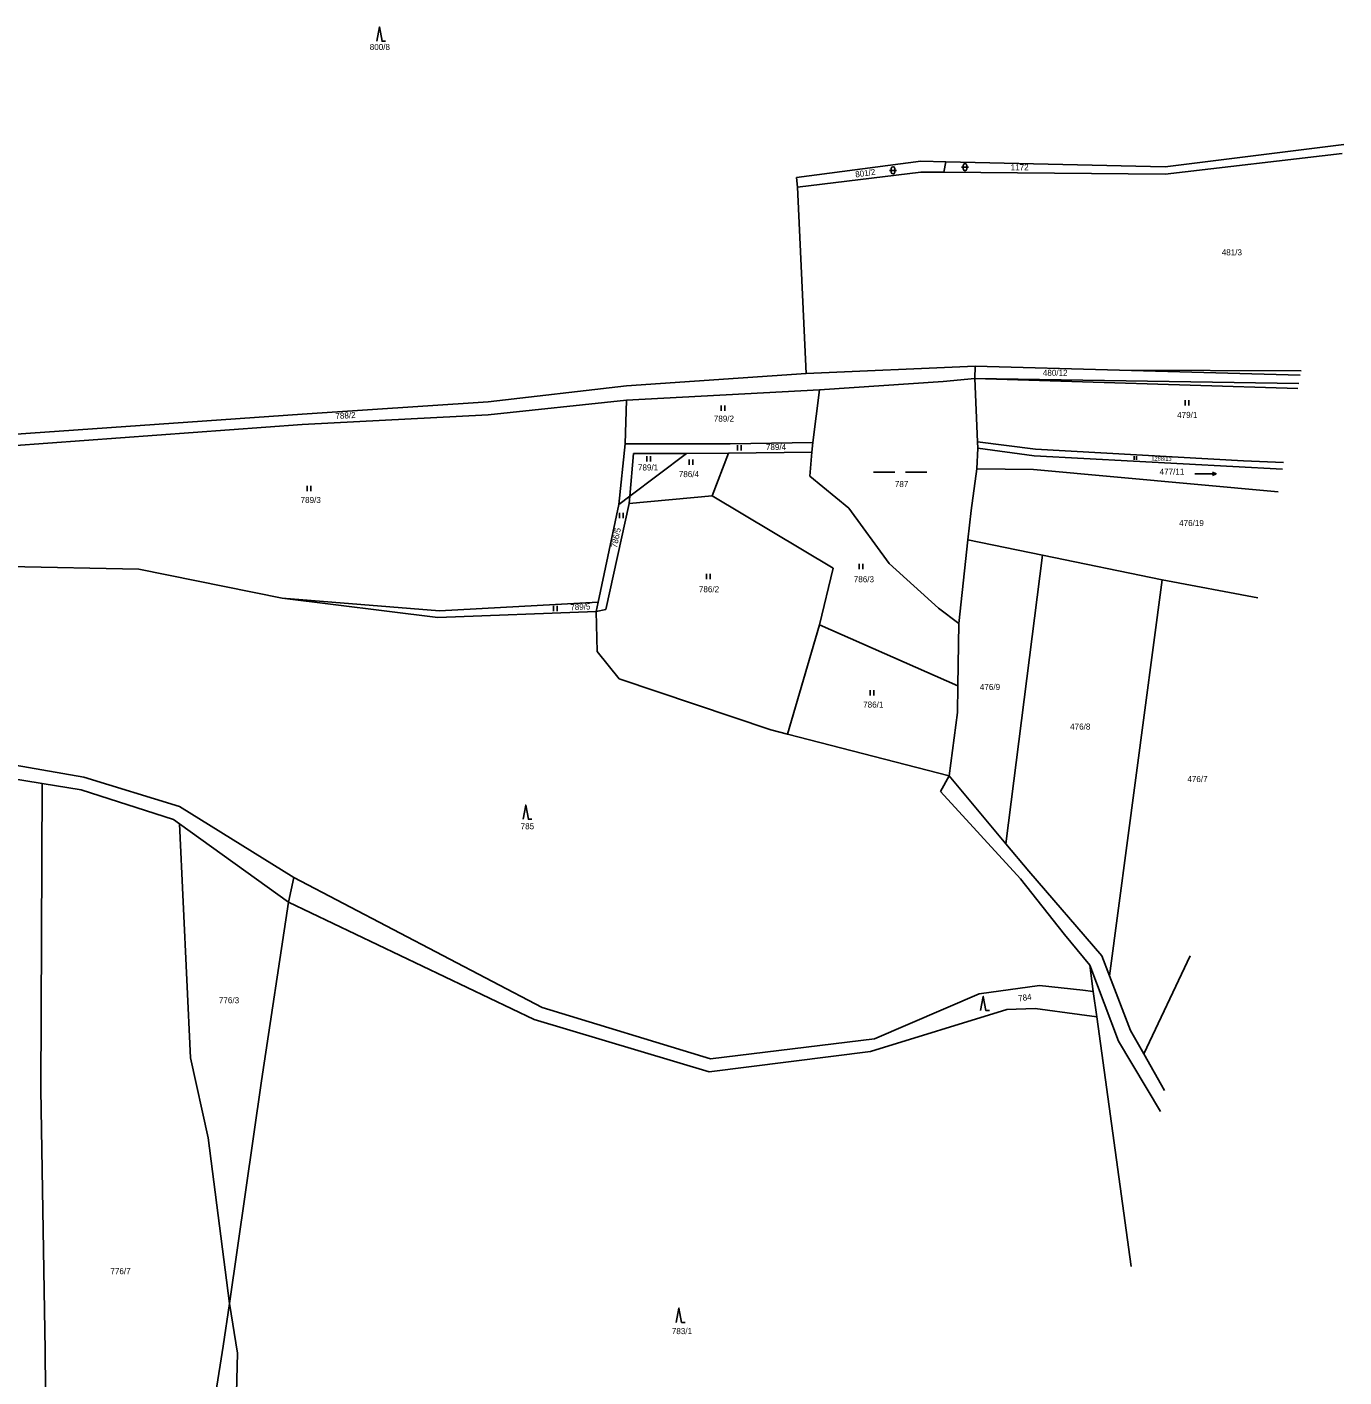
# Model space of a CAD drawing. Extents: x -779596 to -776743, y -1030330 to -1024513.
# Drawn here: x -777958.2 to -777587.8, y -1027817.2 to -1027437.4 of the extents above; entities that cross this region are included whole.
import ezdxf

# ---------------------------------------------------------------- set-up
doc = ezdxf.new("R2010")
doc.units = 0
for name, color, linetype in [('hranice parcel', 7, 'Continuous'), ('kultura', 7, 'Continuous'), ('č_parcel poz_', 7, 'Continuous')]:
    doc.layers.add(name, color=color, linetype=linetype)

msp = doc.modelspace()

# ---------------------------------------------------------------- linework, layer by layer
at = {"layer": 'hranice parcel'}
for points in [[(-777587.771, -1027470.475), (-777638.09, -1027476.72)], [(-777706.79, -1027475.14), (-777741.71, -1027479.78)], [(-777706.79, -1027475.14), (-777699.74, -1027475.3)], [(-777699.74, -1027475.3), (-777700.36, -1027478.27)], [(-777699.74, -1027475.3), (-777638.09, -1027476.72)], [(-777588.243, -1027472.962), (-777638.07, -1027478.8)], [(-777741.71, -1027479.78), (-777741.51, -1027482.42)], [(-777706.79, -1027478.22), (-777741.51, -1027482.42)], [(-777700.36, -1027478.27), (-777706.79, -1027478.22)], [(-777638.07, -1027478.8), (-777700.36, -1027478.27)], [(-777741.51, -1027482.42), (-777739.05, -1027534.87)], [(-777739.05, -1027534.87), (-777691.5, -1027532.8)], [(-777691.5, -1027532.8), (-777691.64, -1027536.31)], [(-777691.5, -1027532.8), (-777650.94, -1027533.94)], [(-777789.54, -1027538.35), (-777739.05, -1027534.87)], [(-777735.33, -1027539.47), (-777700.52, -1027537.11)], [(-777700.52, -1027537.11), (-777691.64, -1027536.31)], [(-777600.785, -1027539.069), (-777691.64, -1027536.31)], [(-777691.64, -1027536.31), (-777690.83, -1027554.07)], [(-777691.64, -1027536.31), (-777600.517, -1027537.654)], [(-777650.94, -1027533.94), (-777600.083, -1027535.366)], [(-777650.94, -1027533.94), (-777599.849, -1027534.134)], [(-777828.46, -1027542.83), (-777789.54, -1027538.35)], [(-777735.33, -1027539.47), (-777789.53, -1027542.35)], [(-777735.33, -1027539.47), (-777737.12, -1027554.33)], [(-777880.83, -1027546.35), (-777828.46, -1027542.83)], [(-777789.53, -1027542.35), (-777828.46, -1027546.47)], [(-777789.53, -1027542.35), (-777789.9, -1027554.66)], [(-777962.56, -1027552.03), (-777880.83, -1027546.35)], [(-777828.46, -1027546.47), (-777880.83, -1027549.27)], [(-777880.83, -1027549.27), (-777962.52, -1027555.19)], [(-777789.9, -1027554.66), (-777791.76, -1027571.78)], [(-777789.9, -1027554.66), (-777760.44, -1027554.66)], [(-777760.44, -1027554.66), (-777737.12, -1027554.33)], [(-777737.44, -1027556.98), (-777737.12, -1027554.33)], [(-777690.75, -1027555.86), (-777691.07, -1027561.74)], [(-777690.83, -1027554.07), (-777690.75, -1027555.86)], [(-777690.83, -1027554.07), (-777674.57, -1027556.13)], [(-777674.95, -1027558.02), (-777690.75, -1027555.86)], [(-777674.57, -1027556.13), (-777616.02, -1027559.41)], [(-777787.63, -1027557.35), (-777788.67, -1027569.44)], [(-777788.67, -1027569.44), (-777772.69, -1027557.38)], [(-777772.69, -1027557.38), (-777787.63, -1027557.35)], [(-777772.69, -1027557.38), (-777760.87, -1027557.25)], [(-777765.44, -1027569.3), (-777760.87, -1027557.25)], [(-777760.87, -1027557.25), (-777737.44, -1027556.98)], [(-777737.44, -1027556.98), (-777738, -1027563.74)], [(-777605.089, -1027561.752), (-777674.95, -1027558.02)], [(-777616.02, -1027559.41), (-777604.745, -1027559.936)], [(-777738, -1027563.74), (-777726.99, -1027572.81)], [(-777691.07, -1027561.74), (-777692.66, -1027573.41)], [(-777675.07, -1027561.86), (-777691.07, -1027561.74)], [(-777606.309, -1027568.181), (-777675.07, -1027561.86)], [(-777791.76, -1027571.78), (-777788.67, -1027569.44)], [(-777788.77, -1027571.47), (-777765.44, -1027569.3)], [(-777788.67, -1027569.44), (-777788.77, -1027571.47)], [(-777765.44, -1027569.3), (-777731.4, -1027589.68)], [(-777797.52, -1027599.26), (-777791.76, -1027571.78)], [(-777795.37, -1027601.3), (-777788.77, -1027571.47)], [(-777726.99, -1027572.81), (-777715.66, -1027588.32)], [(-777692.66, -1027573.41), (-777693.58, -1027581.7)], [(-777693.58, -1027581.7), (-777696.09, -1027605.19)], [(-777672.54, -1027585.97), (-777693.58, -1027581.7)], [(-777672.54, -1027585.97), (-777682.9, -1027667.25)], [(-777638.89, -1027592.9), (-777672.54, -1027585.97)], [(-777963.34, -1027589.17), (-777926.74, -1027589.89)], [(-777926.74, -1027589.89), (-777886.45, -1027598.09)], [(-777731.4, -1027589.68), (-777735.26, -1027605.62)], [(-777715.66, -1027588.32), (-777701.77, -1027600.92)], [(-777638.89, -1027592.9), (-777653.7, -1027704.34)], [(-777611.971, -1027598.021), (-777638.89, -1027592.9)], [(-777886.45, -1027598.09), (-777842.6, -1027603.52)], [(-777842.18, -1027601.63), (-777886.45, -1027598.09)], [(-777797.52, -1027599.26), (-777842.18, -1027601.63)], [(-777798.07, -1027601.88), (-777797.52, -1027599.26)], [(-777798.07, -1027601.88), (-777795.37, -1027601.3)], [(-777701.77, -1027600.92), (-777696.09, -1027605.19)], [(-777842.6, -1027603.52), (-777798.07, -1027601.88)], [(-777798.07, -1027601.88), (-777797.86, -1027613.11)], [(-777696.09, -1027605.19), (-777696.41, -1027622.76)], [(-777744.32, -1027636.39), (-777735.26, -1027605.62)], [(-777735.26, -1027605.62), (-777696.41, -1027622.76)], [(-777797.86, -1027613.11), (-777791.66, -1027620.83)], [(-777791.66, -1027620.83), (-777749.01, -1027635.18)], [(-777696.41, -1027622.76), (-777696.44, -1027630.26)], [(-777696.44, -1027630.26), (-777698.79, -1027648.05)], [(-777749.01, -1027635.18), (-777744.32, -1027636.39)], [(-777744.32, -1027636.39), (-777698.79, -1027648.05)], [(-777942.19, -1027648.46), (-777991.09, -1027639.91)], [(-777991.2, -1027644.11), (-777953.9, -1027650.26)], [(-777953.9, -1027650.26), (-777954.29, -1027736.37)], [(-777953.9, -1027650.26), (-777942.95, -1027652.06)], [(-777915.27, -1027656.74), (-777942.19, -1027648.46)], [(-777698.79, -1027648.05), (-777701.23, -1027652.53)], [(-777682.9, -1027667.25), (-777698.79, -1027648.05)], [(-777942.95, -1027652.06), (-777917.02, -1027660.33)], [(-777701.23, -1027652.53), (-777678.73, -1027677.04)], [(-777883.17, -1027676.64), (-777915.27, -1027656.74)], [(-777917.02, -1027660.33), (-777915.27, -1027661.58)], [(-777915.27, -1027661.58), (-777884.61, -1027683.6)], [(-777915.27, -1027661.58), (-777912.19, -1027727.39)], [(-777676.42, -1027674.92), (-777682.9, -1027667.25)], [(-777884.61, -1027683.6), (-777883.17, -1027676.64)], [(-777883.17, -1027676.64), (-777813.3, -1027713.3)], [(-777678.73, -1027677.04), (-777666.37, -1027692.71)], [(-777655.88, -1027698.74), (-777676.42, -1027674.92)], [(-777884.61, -1027683.6), (-777892.23, -1027733.93)], [(-777815.5, -1027716.6), (-777884.61, -1027683.6)], [(-777666.37, -1027692.71), (-777659.28, -1027701.34)], [(-777653.7, -1027704.34), (-777655.88, -1027698.74)], [(-777631.078, -1027698.725), (-777644.1, -1027726.3)], [(-777651.23, -1027722.69), (-777659.28, -1027701.34)], [(-777658.27, -1027708.74), (-777659.28, -1027701.34)], [(-777647.79, -1027719.77), (-777653.7, -1027704.34)], [(-777690.4, -1027709.4), (-777673.45, -1027707.05)], [(-777673.45, -1027707.05), (-777661.25, -1027708.41)], [(-777719.8, -1027722.1), (-777690.4, -1027709.4)], [(-777661.25, -1027708.41), (-777658.27, -1027708.74)], [(-777658.27, -1027708.74), (-777657.29, -1027715.87)], [(-777813.3, -1027713.3), (-777765.9, -1027727.7)], [(-777682.6, -1027713.8), (-777720.9, -1027725.6)], [(-777674.6, -1027713.5), (-777682.6, -1027713.8)], [(-777674.6, -1027713.5), (-777662.2, -1027715.2)], [(-777662.2, -1027715.2), (-777657.29, -1027715.87)], [(-777766.3, -1027731.4), (-777815.5, -1027716.6)], [(-777657.29, -1027715.87), (-777647.669, -1027786.168)], [(-777765.9, -1027727.7), (-777719.8, -1027722.1)], [(-777639.382, -1027742.494), (-777651.23, -1027722.69)], [(-777644.1, -1027726.3), (-777647.79, -1027719.77)], [(-777720.9, -1027725.6), (-777766.3, -1027731.4)], [(-777638.264, -1027736.602), (-777644.1, -1027726.3)], [(-777912.19, -1027727.39), (-777907.21, -1027749.94)], [(-777892.23, -1027733.93), (-777901.26, -1027796.55)], [(-777954.29, -1027736.37), (-777953.1, -1027809.79)], [(-777907.21, -1027749.94), (-777901.26, -1027796.55)], [(-777901.26, -1027796.55), (-777903, -1027808.58)], [(-777901.26, -1027796.55), (-777899.02, -1027810.56)], [(-777953.1, -1027809.79), (-777952.72, -1027853.78)], [(-777903, -1027808.58), (-777908.59, -1027844.08)], [(-777899.02, -1027810.56), (-777899.72, -1027840.3)]]:
    msp.add_lwpolyline(points, dxfattribs=at)
at = {"layer": 'kultura'}
for points in [[(-777859.83, -1027441.39), (-777859.08, -1027437.39), (-777858.33, -1027441.39), (-777857.33, -1027441.39)], [(-777694.86, -1027477.33), (-777694.86, -1027476.33)], [(-777693.86, -1027476.33), (-777693.86, -1027477.33)], [(-777715.61, -1027477.72), (-777713.61, -1027477.72)], [(-777715.11, -1027478.22), (-777715.11, -1027477.22)], [(-777714.11, -1027477.22), (-777714.11, -1027478.22)], [(-777695.36, -1027476.83), (-777693.36, -1027476.83)], [(-777762.967, -1027545.375), (-777762.967, -1027543.875)], [(-777761.933, -1027545.375), (-777761.933, -1027543.875)], [(-777632.407, -1027543.895), (-777632.407, -1027542.395)], [(-777631.373, -1027543.895), (-777631.373, -1027542.395)], [(-777758.307, -1027556.545), (-777758.307, -1027555.045)], [(-777757.273, -1027556.545), (-777757.273, -1027555.045)], [(-777783.867, -1027559.665), (-777783.867, -1027558.165)], [(-777782.833, -1027559.665), (-777782.833, -1027558.165)], [(-777771.947, -1027560.555), (-777771.947, -1027559.055)], [(-777770.913, -1027560.555), (-777770.913, -1027559.055)], [(-777646.806, -1027559.142), (-777646.806, -1027558.137)], [(-777646.113, -1027559.142), (-777646.113, -1027558.137)], [(-777720.09, -1027562.65), (-777714.09, -1027562.65)], [(-777711.09, -1027562.65), (-777705.09, -1027562.65)], [(-777629.73, -1027563.11), (-777623.73, -1027563.11)], [(-777624.73, -1027562.61), (-777623.73, -1027563.11), (-777624.73, -1027563.61)], [(-777879.377, -1027568.025), (-777879.377, -1027566.525)], [(-777878.343, -1027568.025), (-777878.343, -1027566.525)], [(-777791.577, -1027575.575), (-777791.577, -1027574.075)], [(-777790.543, -1027575.575), (-777790.543, -1027574.075)], [(-777724.087, -1027589.895), (-777724.087, -1027588.395)], [(-777723.053, -1027589.895), (-777723.053, -1027588.395)], [(-777767.037, -1027592.705), (-777767.037, -1027591.205)], [(-777766.003, -1027592.705), (-777766.003, -1027591.205)], [(-777810.067, -1027601.795), (-777810.067, -1027600.295)], [(-777809.033, -1027601.795), (-777809.033, -1027600.295)], [(-777721.017, -1027625.455), (-777721.017, -1027623.955)], [(-777719.983, -1027625.455), (-777719.983, -1027623.955)], [(-777818.66, -1027660.32), (-777817.91, -1027656.32), (-777817.16, -1027660.32), (-777816.16, -1027660.32)], [(-777689.97, -1027714.15), (-777689.22, -1027710.15), (-777688.47, -1027714.15), (-777687.47, -1027714.15)], [(-777775.56, -1027801.85), (-777774.81, -1027797.85), (-777774.06, -1027801.85), (-777773.06, -1027801.85)]]:
    msp.add_lwpolyline(points, dxfattribs=at)
for centre, start, end in [((-777694.36, -1027476.33), 0.101, 180.00143), ((-777714.61, -1027477.22), 0.101, 180.00143), ((-777714.61, -1027478.22), 180.10243, 0.00286), ((-777694.36, -1027477.33), 180.10243, 0.00286)]:
    msp.add_arc(centre, 0.5, start, end, dxfattribs=at)

# ---------------------------------------------------------------- texts
at = {"layer": 'č_parcel poz_'}
for s, p in [('800/8', (-777861.78, -1027443.86)), ('1172', (-777681.516, -1027477.69)), ('481/3', (-777622.153, -1027501.64)), ('480/12', (-777672.469, -1027535.54)), ('789/2', (-777765.013, -1027548.43)), ('479/1', (-777634.693, -1027547.38)), ('789/4', (-777750.353, -1027556.42)), ('789/1', (-777786.343, -1027562.16)), ('786/4', (-777774.853, -1027564.04)), ('477/11', (-777639.629, -1027563.34)), ('787', (-777714.09, -1027566.83)), ('789/3', (-777881.233, -1027571.32)), ('476/19', (-777634.139, -1027577.81)), ('786/3', (-777725.643, -1027593.62)), ('786/2', (-777769.203, -1027596.43)), ('476/9', (-777690.173, -1027623.92)), ('786/1', (-777723.003, -1027628.88)), ('476/8', (-777664.793, -1027635.07)), ('476/7', (-777631.823, -1027649.84)), ('785', (-777819.34, -1027663.11)), ('776/3', (-777904.203, -1027712.06)), ('776/7', (-777934.723, -1027788.3)), ('783/1', (-777776.813, -1027805.16))]:
    msp.add_text(s, height=1.7, dxfattribs=at).set_placement(p)
for s, height, rotation, p in [('801/2', 1.7, 8.30007, (-777725.101, -1027479.744)), ('788/2', 1.7, 3.10003, (-777871.398, -1027547.703)), ('1288/13', 1.14, 358.40285, (-777641.952, -1027559.342)), ('786/5', 1.7, 78.30062, (-777792.269, -1027584.076)), ('789/5', 1.7, 2.70002, (-777805.348, -1027601.525)), ('784', 1.7, 7.90006, (-777679.301, -1027711.567))]:
    msp.add_text(s, height=height, rotation=rotation, dxfattribs=at).set_placement(p)

doc.saveas('drawing.dxf')
